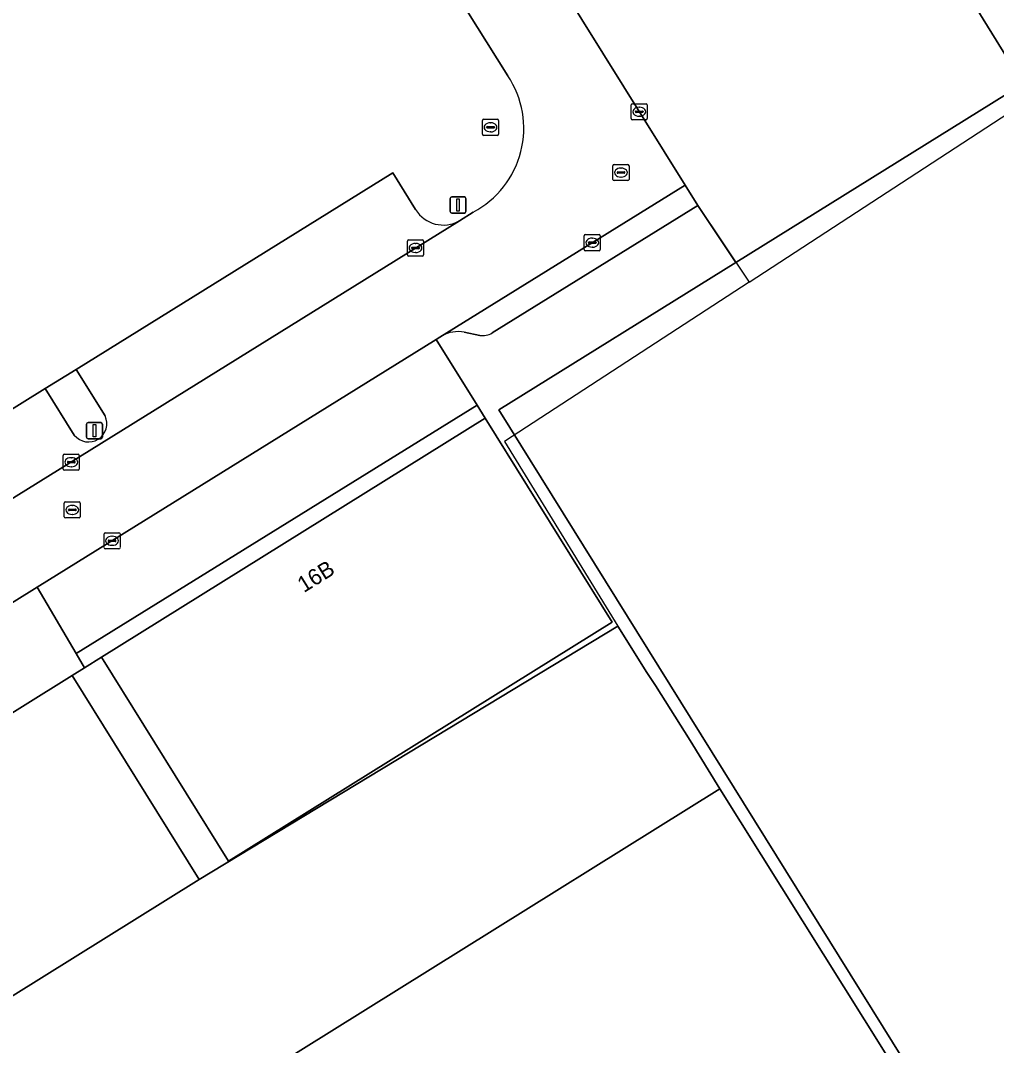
# Model space of a CAD drawing. Extents: x 158835 to 160077, y 386387 to 387778.
# Drawn here: x 159889 to 159949.7, y 387307 to 387370.8 of the extents above; entities that cross this region are included whole.
import ezdxf

# ---------------------------------------------------------------- set-up
doc = ezdxf.new("R2010")
doc.units = 0
for name, color, linetype in [('IMGEO_Brandkraan', 7, 'Continuous'), ('IMGEO_Hek', 7, 'Continuous'), ('IMGEO_Kolk', 7, 'Continuous'), ('IMGEO_Lichtmast', 7, 'Continuous'), ('IMGEO_Pand', 7, 'Continuous'), ('IMGEO_Pand_nummerreeks', 7, 'Continuous'), ('IMGEO_Parkeervlak_halfverhard', 7, 'Continuous'), ('IMGEO_Parkeervlak_open', 7, 'Continuous'), ('IMGEO_Rijbaan_lokaal_open', 7, 'Continuous'), ('IMGEO_Rioolput', 7, 'Continuous'), ('IMGEO_Voetpad_gesloten', 7, 'Continuous'), ('IMGEO_Voetpad_open', 7, 'Continuous')]:
    doc.layers.add(name, color=color, linetype=linetype)

msp = doc.modelspace()

# ---------------------------------------------------------------- linework, layer by layer
at = {"layer": 'IMGEO_Brandkraan'}
for p, q in [((159917.812, 387364.609), (159918.664, 387364.609)), ((159917.737, 387363.683), (159917.737, 387364.535)), ((159917.996, 387364.103), (159917.996, 387364.115)), ((159918.434, 387364.066), (159918.036, 387364.066)), ((159918.039, 387364.152), (159918.437, 387364.152)), ((159918.225, 387364.389), (159918.25, 387364.389)), ((159918.48, 387364.115), (159918.48, 387364.103)), ((159918.738, 387364.535), (159918.738, 387363.683)), ((159918.664, 387363.609), (159917.812, 387363.609)), ((159918.248, 387363.829), (159918.223, 387363.829))]:
    msp.add_line(p, q, dxfattribs=at)
for points in [[(159917.812, 387364.609), (159918.664, 387364.609)], [(159917.737, 387363.683), (159917.737, 387364.535)], [(159918.738, 387364.535), (159918.738, 387363.683)], [(159918.664, 387363.609), (159917.812, 387363.609)]]:
    msp.add_lwpolyline(points, dxfattribs=at)
for centre, radius, start, end in [((159917.814, 387364.533), 0.0765, 91.55205, 178.44795), ((159917.814, 387364.533), 0.0765, 91.55205, 178.44795), ((159918.662, 387364.533), 0.0765, 1.55205, 88.44795), ((159918.662, 387364.533), 0.0765, 1.55205, 88.44795), ((159918.036, 387364.112), 0.0403, 85.87752, 175.75265), ((159918.033, 387364.102), 0.0366, 178.93798, 274.71019), ((159918.437, 387364.109), 0.043, 264.86636, 352.45326), ((159918.441, 387364.114), 0.0386, 1.73085, 96.63898), ((159917.814, 387363.685), 0.0765, 181.55205, 268.44795), ((159917.814, 387363.685), 0.0765, 181.55205, 268.44795), ((159918.662, 387363.685), 0.0765, 271.55205, 358.44795), ((159918.662, 387363.685), 0.0765, 271.55205, 358.44795)]:
    msp.add_arc(centre, radius, start, end, dxfattribs=at)
for centre, major_axis, ratio, start_param, end_param in [((159918.224, 387364.109), (-0.387, 0.002), 0.722429, 4.712389, 7.853982), ((159918.249, 387364.109), (-0.39, 0.002), 0.717154, 1.570796, 4.712389)]:
    msp.add_ellipse(centre, major_axis=major_axis, ratio=ratio, start_param=start_param, end_param=end_param, dxfattribs=at)
at = {"layer": 'IMGEO_Hek'}
for points in [[(159934.338, 387354.466), (159951.954, 387365.937)], [(159931.139, 387359.234), (159934.338, 387354.466)], [(159934.338, 387354.466), (159919.102, 387344.544), (159926.171, 387333.052)], [(159926.171, 387333.052), (159900.087, 387317.286)], [(159926.171, 387333.052), (159927.979, 387330.18), (159928.512, 387329.354), (159930.669, 387325.947)]]:
    msp.add_lwpolyline(points, dxfattribs=at)
at = {"layer": 'IMGEO_Kolk'}
for p, q in [((159926.998, 387364.655), (159926.998, 387365.507)), ((159927.073, 387365.581), (159927.925, 387365.581)), ((159927.486, 387365.361), (159927.511, 387365.361)), ((159927.999, 387365.507), (159927.999, 387364.655)), ((159927.925, 387364.581), (159927.073, 387364.581)), ((159927.257, 387365.075), (159927.257, 387365.087)), ((159927.695, 387365.038), (159927.297, 387365.038)), ((159927.3, 387365.124), (159927.698, 387365.124)), ((159927.509, 387364.801), (159927.484, 387364.801)), ((159927.741, 387365.087), (159927.741, 387365.075)), ((159913.065, 387356.172), (159913.065, 387357.024)), ((159913.14, 387357.098), (159913.992, 387357.098)), ((159914.066, 387357.024), (159914.066, 387356.172)), ((159924.072, 387356.503), (159924.072, 387357.355)), ((159924.147, 387357.429), (159924.999, 387357.429)), ((159924.331, 387356.923), (159924.331, 387356.935)), ((159924.769, 387356.886), (159924.371, 387356.886)), ((159924.374, 387356.972), (159924.772, 387356.972)), ((159924.56, 387357.209), (159924.585, 387357.209)), ((159924.815, 387356.935), (159924.815, 387356.923)), ((159925.073, 387357.355), (159925.073, 387356.503)), ((159913.324, 387356.592), (159913.324, 387356.604)), ((159913.762, 387356.555), (159913.364, 387356.555)), ((159913.367, 387356.641), (159913.765, 387356.641)), ((159913.576, 387356.318), (159913.551, 387356.318)), ((159913.553, 387356.878), (159913.578, 387356.878)), ((159913.808, 387356.604), (159913.808, 387356.592)), ((159924.999, 387356.429), (159924.147, 387356.429)), ((159924.583, 387356.649), (159924.558, 387356.649)), ((159913.992, 387356.098), (159913.14, 387356.098)), ((159891.627, 387342.838), (159891.627, 387343.69)), ((159891.702, 387343.764), (159892.554, 387343.764)), ((159892.115, 387343.544), (159892.14, 387343.544)), ((159892.628, 387343.69), (159892.628, 387342.838)), ((159891.886, 387343.258), (159891.886, 387343.27)), ((159892.324, 387343.221), (159891.926, 387343.221)), ((159891.929, 387343.307), (159892.327, 387343.307)), ((159892.138, 387342.984), (159892.113, 387342.984)), ((159892.37, 387343.27), (159892.37, 387343.258)), ((159892.554, 387342.764), (159891.702, 387342.764)), ((159894.168, 387337.944), (159894.168, 387338.796)), ((159894.243, 387338.87), (159895.095, 387338.87)), ((159894.47, 387338.413), (159894.868, 387338.413)), ((159894.656, 387338.65), (159894.681, 387338.65)), ((159895.169, 387338.796), (159895.169, 387337.944)), ((159895.095, 387337.87), (159894.243, 387337.87)), ((159894.427, 387338.364), (159894.427, 387338.376)), ((159894.865, 387338.327), (159894.467, 387338.327)), ((159894.679, 387338.09), (159894.654, 387338.09)), ((159894.911, 387338.376), (159894.911, 387338.364))]:
    msp.add_line(p, q, dxfattribs=at)
for points in [[(159926.998, 387364.655), (159926.998, 387365.507)], [(159927.073, 387365.581), (159927.925, 387365.581)], [(159927.999, 387365.507), (159927.999, 387364.655)], [(159927.925, 387364.581), (159927.073, 387364.581)], [(159913.065, 387356.172), (159913.065, 387357.024)], [(159913.14, 387357.098), (159913.992, 387357.098)], [(159914.066, 387357.024), (159914.066, 387356.172)], [(159924.072, 387356.503), (159924.072, 387357.355)], [(159924.147, 387357.429), (159924.999, 387357.429)], [(159925.073, 387357.355), (159925.073, 387356.503)], [(159924.999, 387356.429), (159924.147, 387356.429)], [(159913.992, 387356.098), (159913.14, 387356.098)], [(159891.627, 387342.838), (159891.627, 387343.69)], [(159891.702, 387343.764), (159892.554, 387343.764)], [(159892.628, 387343.69), (159892.628, 387342.838)], [(159892.554, 387342.764), (159891.702, 387342.764)], [(159894.168, 387337.944), (159894.168, 387338.796)], [(159894.243, 387338.87), (159895.095, 387338.87)], [(159895.169, 387338.796), (159895.169, 387337.944)], [(159895.095, 387337.87), (159894.243, 387337.87)]]:
    msp.add_lwpolyline(points, dxfattribs=at)
for centre, radius, start, end in [((159927.075, 387365.505), 0.0765, 91.55205, 178.44795), ((159927.075, 387365.505), 0.0765, 91.55205, 178.44795), ((159927.923, 387365.505), 0.0765, 1.55205, 88.44795), ((159927.923, 387365.505), 0.0765, 1.55205, 88.44795), ((159927.075, 387364.657), 0.0765, 181.55205, 268.44795), ((159927.075, 387364.657), 0.0765, 181.55205, 268.44795), ((159927.297, 387365.084), 0.0403, 85.87752, 175.75265), ((159927.294, 387365.074), 0.0366, 178.93798, 274.71019), ((159927.698, 387365.081), 0.043, 264.86636, 352.45326), ((159927.702, 387365.086), 0.0386, 1.73085, 96.63898), ((159927.923, 387364.657), 0.0765, 271.55205, 358.44795), ((159927.923, 387364.657), 0.0765, 271.55205, 358.44795), ((159913.142, 387357.022), 0.0765, 91.55205, 178.44795), ((159913.142, 387357.022), 0.0765, 91.55205, 178.44795), ((159913.99, 387357.022), 0.0765, 1.55205, 88.44795), ((159913.99, 387357.022), 0.0765, 1.55205, 88.44795), ((159924.149, 387357.353), 0.0765, 91.55205, 178.44795), ((159924.149, 387357.353), 0.0765, 91.55205, 178.44795), ((159924.371, 387356.932), 0.0403, 85.87752, 175.75265), ((159924.368, 387356.922), 0.0366, 178.93798, 274.71019), ((159924.772, 387356.929), 0.043, 264.86636, 352.45326), ((159924.776, 387356.934), 0.0386, 1.73085, 96.63898), ((159924.997, 387357.353), 0.0765, 1.55205, 88.44795), ((159924.997, 387357.353), 0.0765, 1.55205, 88.44795), ((159913.364, 387356.601), 0.0403, 85.87752, 175.75265), ((159913.361, 387356.591), 0.0366, 178.93798, 274.71019), ((159913.765, 387356.598), 0.043, 264.86636, 352.45326), ((159913.769, 387356.603), 0.0386, 1.73085, 96.63898), ((159924.149, 387356.505), 0.0765, 181.55205, 268.44795), ((159924.149, 387356.505), 0.0765, 181.55205, 268.44795), ((159924.997, 387356.505), 0.0765, 271.55205, 358.44795), ((159924.997, 387356.505), 0.0765, 271.55205, 358.44795), ((159913.142, 387356.174), 0.0765, 181.55205, 268.44795), ((159913.142, 387356.174), 0.0765, 181.55205, 268.44795), ((159913.99, 387356.174), 0.0765, 271.55205, 358.44795), ((159913.99, 387356.174), 0.0765, 271.55205, 358.44795), ((159891.704, 387343.688), 0.0765, 91.55205, 178.44795), ((159891.704, 387343.688), 0.0765, 91.55205, 178.44795), ((159892.552, 387343.688), 0.0765, 1.55205, 88.44795), ((159892.552, 387343.688), 0.0765, 1.55205, 88.44795), ((159891.926, 387343.267), 0.0403, 85.87752, 175.75265), ((159891.923, 387343.257), 0.0366, 178.93798, 274.71019), ((159892.327, 387343.264), 0.043, 264.86636, 352.45326), ((159892.331, 387343.269), 0.0386, 1.73085, 96.63898), ((159891.704, 387342.84), 0.0765, 181.55205, 268.44795), ((159891.704, 387342.84), 0.0765, 181.55205, 268.44795), ((159892.552, 387342.84), 0.0765, 271.55205, 358.44795), ((159892.552, 387342.84), 0.0765, 271.55205, 358.44795), ((159894.245, 387338.794), 0.0765, 91.55205, 178.44795), ((159894.245, 387338.794), 0.0765, 91.55205, 178.44795), ((159894.467, 387338.373), 0.0403, 85.87752, 175.75265), ((159894.872, 387338.375), 0.0386, 1.73085, 96.63898), ((159895.093, 387338.794), 0.0765, 1.55205, 88.44795), ((159895.093, 387338.794), 0.0765, 1.55205, 88.44795), ((159894.245, 387337.946), 0.0765, 181.55205, 268.44795), ((159894.245, 387337.946), 0.0765, 181.55205, 268.44795), ((159894.464, 387338.363), 0.0366, 178.93798, 274.71019), ((159894.868, 387338.37), 0.043, 264.86636, 352.45326), ((159895.093, 387337.946), 0.0765, 271.55205, 358.44795), ((159895.093, 387337.946), 0.0765, 271.55205, 358.44795)]:
    msp.add_arc(centre, radius, start, end, dxfattribs=at)
for centre, major_axis, ratio, start_param, end_param in [((159927.485, 387365.081), (-0.387, 0.002), 0.722429, 4.712389, 7.853982), ((159927.51, 387365.081), (-0.39, 0.002), 0.717154, 1.570796, 4.712389), ((159924.559, 387356.929), (-0.387, 0.002), 0.722429, 4.712389, 7.853982), ((159924.584, 387356.929), (-0.39, 0.002), 0.717154, 1.570796, 4.712389), ((159913.552, 387356.598), (-0.387, 0.002), 0.722429, 4.712389, 7.853982), ((159913.577, 387356.598), (-0.39, 0.002), 0.717154, 1.570796, 4.712389), ((159892.114, 387343.264), (-0.387, 0.002), 0.722429, 4.712389, 7.853982), ((159892.139, 387343.264), (-0.39, 0.002), 0.717154, 1.570796, 4.712389), ((159894.655, 387338.37), (-0.387, 0.002), 0.722429, 4.712389, 7.853982), ((159894.68, 387338.37), (-0.39, 0.002), 0.717154, 1.570796, 4.712389)]:
    msp.add_ellipse(centre, major_axis=major_axis, ratio=ratio, start_param=start_param, end_param=end_param, dxfattribs=at)
at = {"layer": 'IMGEO_Lichtmast'}
for p, q in [((159915.718, 387358.874), (159915.718, 387359.674)), ((159915.718, 387359.674), (159915.718, 387358.874)), ((159915.818, 387359.774), (159916.608, 387359.774)), ((159916.608, 387359.774), (159915.818, 387359.774)), ((159916.708, 387359.674), (159916.708, 387358.874)), ((159916.708, 387358.874), (159916.708, 387359.674)), ((159916.608, 387358.774), (159915.818, 387358.774)), ((159915.818, 387358.774), (159916.608, 387358.774)), ((159893.078, 387344.826), (159893.078, 387345.626)), ((159893.078, 387345.626), (159893.078, 387344.826)), ((159893.178, 387345.726), (159893.968, 387345.726)), ((159893.968, 387345.726), (159893.178, 387345.726)), ((159894.068, 387345.626), (159894.068, 387344.826)), ((159894.068, 387344.826), (159894.068, 387345.626)), ((159893.968, 387344.726), (159893.178, 387344.726)), ((159893.178, 387344.726), (159893.968, 387344.726))]:
    msp.add_line(p, q, dxfattribs=at)
for points in [[(159916.138, 387359.649), (159916.288, 387359.649), (159916.288, 387358.899), (159916.138, 387358.899), (159916.138, 387359.649)], [(159893.498, 387345.601), (159893.648, 387345.601), (159893.648, 387344.851), (159893.498, 387344.851), (159893.498, 387345.601)]]:
    msp.add_lwpolyline(points, dxfattribs=at)
for centre, start, end in [((159915.818, 387359.674), 90, 180), ((159915.818, 387359.674), 90, 180), ((159916.608, 387359.674), 0, 90), ((159916.608, 387359.674), 360, 90), ((159915.818, 387358.874), 180, 270), ((159915.818, 387358.874), 180, 270), ((159916.608, 387358.874), 270, 0), ((159916.608, 387358.874), 270, 0), ((159893.178, 387345.626), 90, 180), ((159893.178, 387345.626), 90, 180), ((159893.968, 387345.626), 0, 90), ((159893.968, 387345.626), 360, 90), ((159893.178, 387344.826), 180, 270), ((159893.178, 387344.826), 180, 270), ((159893.968, 387344.826), 270, 0), ((159893.968, 387344.826), 270, 0)]:
    msp.add_arc(centre, 0.1, start, end, dxfattribs=at)
at = {"layer": 'IMGEO_Pand'}
for points in [[(159966.98, 387416.918), (159933.313, 387396.103), (159935.626, 387392.36), (159938.896, 387387.069), (159951.408, 387366.821), (159951.954, 387365.937), (159972.162, 387333.234), (159972.275, 387333.304), (159978.141, 387323.877), (159978.24, 387323.938), (160000, 387337.37), (160011.695, 387344.589), (160000, 387363.506)], [(159950.359, 387366.169), (159933.514, 387355.694), (159918.754, 387346.515), (159951.29, 387294.307), (159978.421, 387311.219), (159971.861, 387321.742), (159976.32, 387324.521)], [(159925.81, 387333.3), (159917.901, 387346.004), (159894.003, 387331.126), (159901.912, 387318.422)], [(159868.147, 387300.77), (159869.66, 387298.324), (159874.649, 387301.433), (159900.087, 387317.286), (159892.178, 387329.99), (159877.039, 387320.549), (159866.72, 387314.114), (159866.228, 387313.808), (159865.694, 387314.666), (159863.799, 387313.471), (159864.328, 387312.622), (159855.699, 387307.242), (159855.368, 387307.035), (159859.874, 387302.533), (159860.016, 387302.675), (159864.27, 387298.425), (159864.637, 387298.647)], [(159957.418, 387282.648), (159957.654, 387282.805), (159956.041, 387285.392), (159951.821, 387292.128), (159932.518, 387322.94), (159896.435, 387300.44), (159902.998, 387289.978), (159898.289, 387287.014), (159904.939, 387276.319), (159905.754, 387276.833), (159907.345, 387274.288), (159906.512, 387273.78), (159910.872, 387266.801), (159915.569, 387269.738), (159922.133, 387259.27), (159954.954, 387279.763), (159958.013, 387281.673), (159957.716, 387282.159)]]:
    msp.add_lwpolyline(points, close=True, dxfattribs=at)
at = {"layer": 'IMGEO_Parkeervlak_halfverhard'}
msp.add_lwpolyline([(159892.178, 387329.99), (159892.948, 387330.469), (159892.43, 387331.352), (159890.013, 387335.476), (159874.064, 387325.567), (159877.039, 387320.549)], close=True, dxfattribs=at)
at = {"layer": 'IMGEO_Parkeervlak_open'}
for points in [[(159938.896, 387387.069), (159935.626, 387392.36), (159933.313, 387396.103), (159966.98, 387416.918), (159964.024, 387421.647), (159949.599, 387412.642), (159940.683, 387407.05), (159940.726, 387406.981), (159939.621, 387406.286), (159937.039, 387404.661), (159933.342, 387402.333), (159930.787, 387400.725), (159927.064, 387398.381), (159924.499, 387396.767), (159920.851, 387394.47), (159918.269, 387392.845), (159914.562, 387390.512), (159912.472, 387389.196), (159930.352, 387360.505), (159931.139, 387359.234), (159933.514, 387355.694), (159950.359, 387366.169), (159951.408, 387366.821)], [(159917.399, 387346.813), (159914.853, 387350.91), (159890.013, 387335.476), (159892.43, 387331.352)], [(159922.133, 387259.27), (159915.569, 387269.738), (159910.872, 387266.801), (159906.512, 387273.78), (159907.345, 387274.288), (159905.754, 387276.833), (159904.939, 387276.319), (159898.289, 387287.014), (159902.998, 387289.978), (159896.435, 387300.44), (159932.518, 387322.94), (159930.669, 387325.947), (159928.512, 387329.354), (159927.979, 387330.18), (159926.171, 387333.052), (159900.087, 387317.286), (159874.649, 387301.433), (159869.66, 387298.324), (159869.782, 387298.126), (159866.248, 387295.991), (159892.524, 387268.97), (159896.459, 387264.924), (159909.466, 387251.365), (159909.533, 387251.407)]]:
    msp.add_lwpolyline(points, close=True, dxfattribs=at)
for points in [[(159913.573, 387358.99), (159912.144, 387361.281), (159892.426, 387349.038), (159894.239, 387346.151)], [(159918.34, 387351.307), (159931.139, 387359.234), (159930.352, 387360.505), (159915.074, 387351.047), (159915.206, 387351.128)], [(159850.467, 387317.9), (159850.329, 387317.622), (159850.274, 387317.533), (159850.177, 387317.375), (159850.014, 387317.133), (159916.295, 387358.286)], [(159916.605, 387351.356), (159917.566, 387351.16)], [(159892.318, 387344.948), (159890.505, 387347.861), (159875.5, 387338.518), (159870.704, 387335.532), (159872.515, 387332.683)]]:
    msp.add_lwpolyline(points, dxfattribs=at)
for centre, radius, start, end in [((159915.3, 387360.054), 2.029, 211.63055, 299.36776), ((159916.212, 387349.363), 2.031, 78.83496, 119.67767), ((159917.764, 387352.23), 1.088, 259.52015, 301.98721), ((159893.205, 387345.667), 1.142, 219.01146, 25.10112)]:
    msp.add_arc(centre, radius, start, end, dxfattribs=at)
at = {"layer": 'IMGEO_Rijbaan_lokaal_open'}
for points in [[(159874.064, 387325.567), (159890.013, 387335.476), (159914.853, 387350.91), (159915.074, 387351.047), (159930.352, 387360.505), (159912.472, 387389.196), (159911.981, 387388.884), (159908.304, 387386.55), (159907.561, 387386.078), (159913.542, 387376.526), (159919.314, 387367.319)], [(159917.164, 387358.837), (159916.295, 387358.286), (159850.014, 387317.133), (159849.825, 387317.006), (159849.683, 387316.911), (159847.299, 387315.446), (159850.162, 387310.69), (159851.899, 387311.771), (159852.603, 387312.209), (159874.064, 387325.567)]]:
    msp.add_lwpolyline(points, dxfattribs=at)
msp.add_arc((159914.414, 387364.048), 5.892, 297.82663, 33.72609, dxfattribs=at)
at = {"layer": 'IMGEO_Rioolput'}
for p, q in [((159925.859, 387360.868), (159925.859, 387361.72)), ((159925.934, 387361.794), (159926.786, 387361.794)), ((159926.347, 387361.574), (159926.372, 387361.574)), ((159926.86, 387361.72), (159926.86, 387360.868)), ((159926.786, 387360.794), (159925.934, 387360.794)), ((159926.118, 387361.288), (159926.118, 387361.3)), ((159926.556, 387361.251), (159926.158, 387361.251)), ((159926.161, 387361.337), (159926.559, 387361.337)), ((159926.37, 387361.014), (159926.345, 387361.014)), ((159926.602, 387361.3), (159926.602, 387361.288)), ((159891.691, 387339.867), (159891.691, 387340.719)), ((159891.766, 387340.793), (159892.618, 387340.793)), ((159891.95, 387340.287), (159891.95, 387340.299)), ((159891.993, 387340.336), (159892.391, 387340.336)), ((159892.179, 387340.573), (159892.204, 387340.573)), ((159892.434, 387340.299), (159892.434, 387340.287)), ((159892.692, 387340.719), (159892.692, 387339.867)), ((159892.618, 387339.793), (159891.766, 387339.793)), ((159892.388, 387340.25), (159891.99, 387340.25)), ((159892.202, 387340.013), (159892.177, 387340.013))]:
    msp.add_line(p, q, dxfattribs=at)
for points in [[(159925.859, 387360.868), (159925.859, 387361.72)], [(159925.934, 387361.794), (159926.786, 387361.794)], [(159926.86, 387361.72), (159926.86, 387360.868)], [(159926.786, 387360.794), (159925.934, 387360.794)], [(159891.691, 387339.867), (159891.691, 387340.719)], [(159891.766, 387340.793), (159892.618, 387340.793)], [(159892.692, 387340.719), (159892.692, 387339.867)], [(159892.618, 387339.793), (159891.766, 387339.793)]]:
    msp.add_lwpolyline(points, dxfattribs=at)
for centre, radius, start, end in [((159925.936, 387361.718), 0.0765, 91.55205, 178.44795), ((159925.936, 387361.718), 0.0765, 91.55205, 178.44795), ((159926.784, 387361.718), 0.0765, 1.55205, 88.44795), ((159926.784, 387361.718), 0.0765, 1.55205, 88.44795), ((159925.936, 387360.87), 0.0765, 181.55205, 268.44795), ((159925.936, 387360.87), 0.0765, 181.55205, 268.44795), ((159926.158, 387361.297), 0.0403, 85.87752, 175.75265), ((159926.155, 387361.287), 0.0366, 178.93798, 274.71019), ((159926.559, 387361.294), 0.043, 264.86636, 352.45326), ((159926.563, 387361.299), 0.0386, 1.73085, 96.63898), ((159926.784, 387360.87), 0.0765, 271.55205, 358.44795), ((159926.784, 387360.87), 0.0765, 271.55205, 358.44795), ((159891.768, 387340.717), 0.0765, 91.55205, 178.44795), ((159891.768, 387340.717), 0.0765, 91.55205, 178.44795), ((159891.99, 387340.296), 0.0403, 85.87752, 175.75265), ((159892.395, 387340.298), 0.0386, 1.73085, 96.63898), ((159892.616, 387340.717), 0.0765, 1.55205, 88.44795), ((159892.616, 387340.717), 0.0765, 1.55205, 88.44795), ((159891.768, 387339.869), 0.0765, 181.55205, 268.44795), ((159891.768, 387339.869), 0.0765, 181.55205, 268.44795), ((159891.987, 387340.286), 0.0366, 178.93798, 274.71019), ((159892.391, 387340.293), 0.043, 264.86636, 352.45326), ((159892.616, 387339.869), 0.0765, 271.55205, 358.44795), ((159892.616, 387339.869), 0.0765, 271.55205, 358.44795)]:
    msp.add_arc(centre, radius, start, end, dxfattribs=at)
for centre, major_axis, ratio, start_param, end_param in [((159926.346, 387361.294), (-0.387, 0.002), 0.722429, 4.712389, 7.853982), ((159926.371, 387361.294), (-0.39, 0.002), 0.717154, 1.570796, 4.712389), ((159892.178, 387340.293), (-0.387, 0.002), 0.722429, 4.712389, 7.853982), ((159892.203, 387340.293), (-0.39, 0.002), 0.717154, 1.570796, 4.712389)]:
    msp.add_ellipse(centre, major_axis=major_axis, ratio=ratio, start_param=start_param, end_param=end_param, dxfattribs=at)
at = {"layer": 'IMGEO_Voetpad_gesloten'}
for points in [[(159919.314, 387367.319), (159913.542, 387376.526), (159907.561, 387386.078), (159905.729, 387384.934), (159902.002, 387382.607), (159899.44, 387381.007), (159895.714, 387378.681), (159893.136, 387377.072), (159887.482, 387373.542), (159880.027, 387368.887), (159863.218, 387358.393), (159865.777, 387354.253), (159875.201, 387338.974), (159875.5, 387338.518), (159890.505, 387347.861), (159892.426, 387349.038), (159912.144, 387361.281)], [(159912.144, 387361.281), (159913.573, 387358.99)], [(159916.295, 387358.286), (159917.164, 387358.837)]]:
    msp.add_lwpolyline(points, dxfattribs=at)
for centre, radius, start, end in [((159914.414, 387364.048), 5.892, 297.82663, 33.72609), ((159915.3, 387360.054), 2.029, 211.63055, 299.36776)]:
    msp.add_arc(centre, radius, start, end, dxfattribs=at)
at = {"layer": 'IMGEO_Voetpad_open'}
for points in [[(159981.27, 387296.343), (159976.003, 387304.821), (159971.893, 387302.259), (159970.694, 387304.178), (159979.349, 387309.73), (159978.421, 387311.219), (159951.29, 387294.307), (159918.754, 387346.515), (159933.514, 387355.694), (159931.139, 387359.234), (159918.34, 387351.307)], [(159917.566, 387351.16), (159916.605, 387351.356)], [(159915.206, 387351.128), (159915.074, 387351.047), (159914.853, 387350.91), (159917.399, 387346.813), (159917.901, 387346.004), (159925.81, 387333.3), (159901.912, 387318.422), (159894.003, 387331.126), (159892.948, 387330.469), (159892.178, 387329.99), (159900.087, 387317.286), (159926.171, 387333.052), (159927.979, 387330.18), (159928.512, 387329.354), (159930.669, 387325.947), (159932.518, 387322.94), (159951.821, 387292.128), (159965.671, 387300.794), (159966.713, 387299.102), (159962.499, 387296.478), (159967.845, 387287.994), (159972.095, 387290.612), (159977.196, 387293.762), (159981.27, 387296.343)], [(159894.239, 387346.151), (159892.426, 387349.038), (159890.505, 387347.861), (159892.318, 387344.948)]]:
    msp.add_lwpolyline(points, dxfattribs=at)
msp.add_lwpolyline([(159917.901, 387346.004), (159917.399, 387346.813), (159892.43, 387331.352), (159892.948, 387330.469), (159894.003, 387331.126)], close=True, dxfattribs=at)
for centre, radius, start, end in [((159916.212, 387349.363), 2.031, 78.83496, 119.67767), ((159917.764, 387352.23), 1.088, 259.52015, 301.98721), ((159893.205, 387345.667), 1.142, 219.01146, 25.10112)]:
    msp.add_arc(centre, radius, start, end, dxfattribs=at)

# ---------------------------------------------------------------- texts
at = {"layer": 'IMGEO_Pand_nummerreeks'}
msp.add_text('16B', height=1, rotation=31.90473, dxfattribs=at).set_placement((159906.611, 387335.112))

doc.saveas('drawing.dxf')
